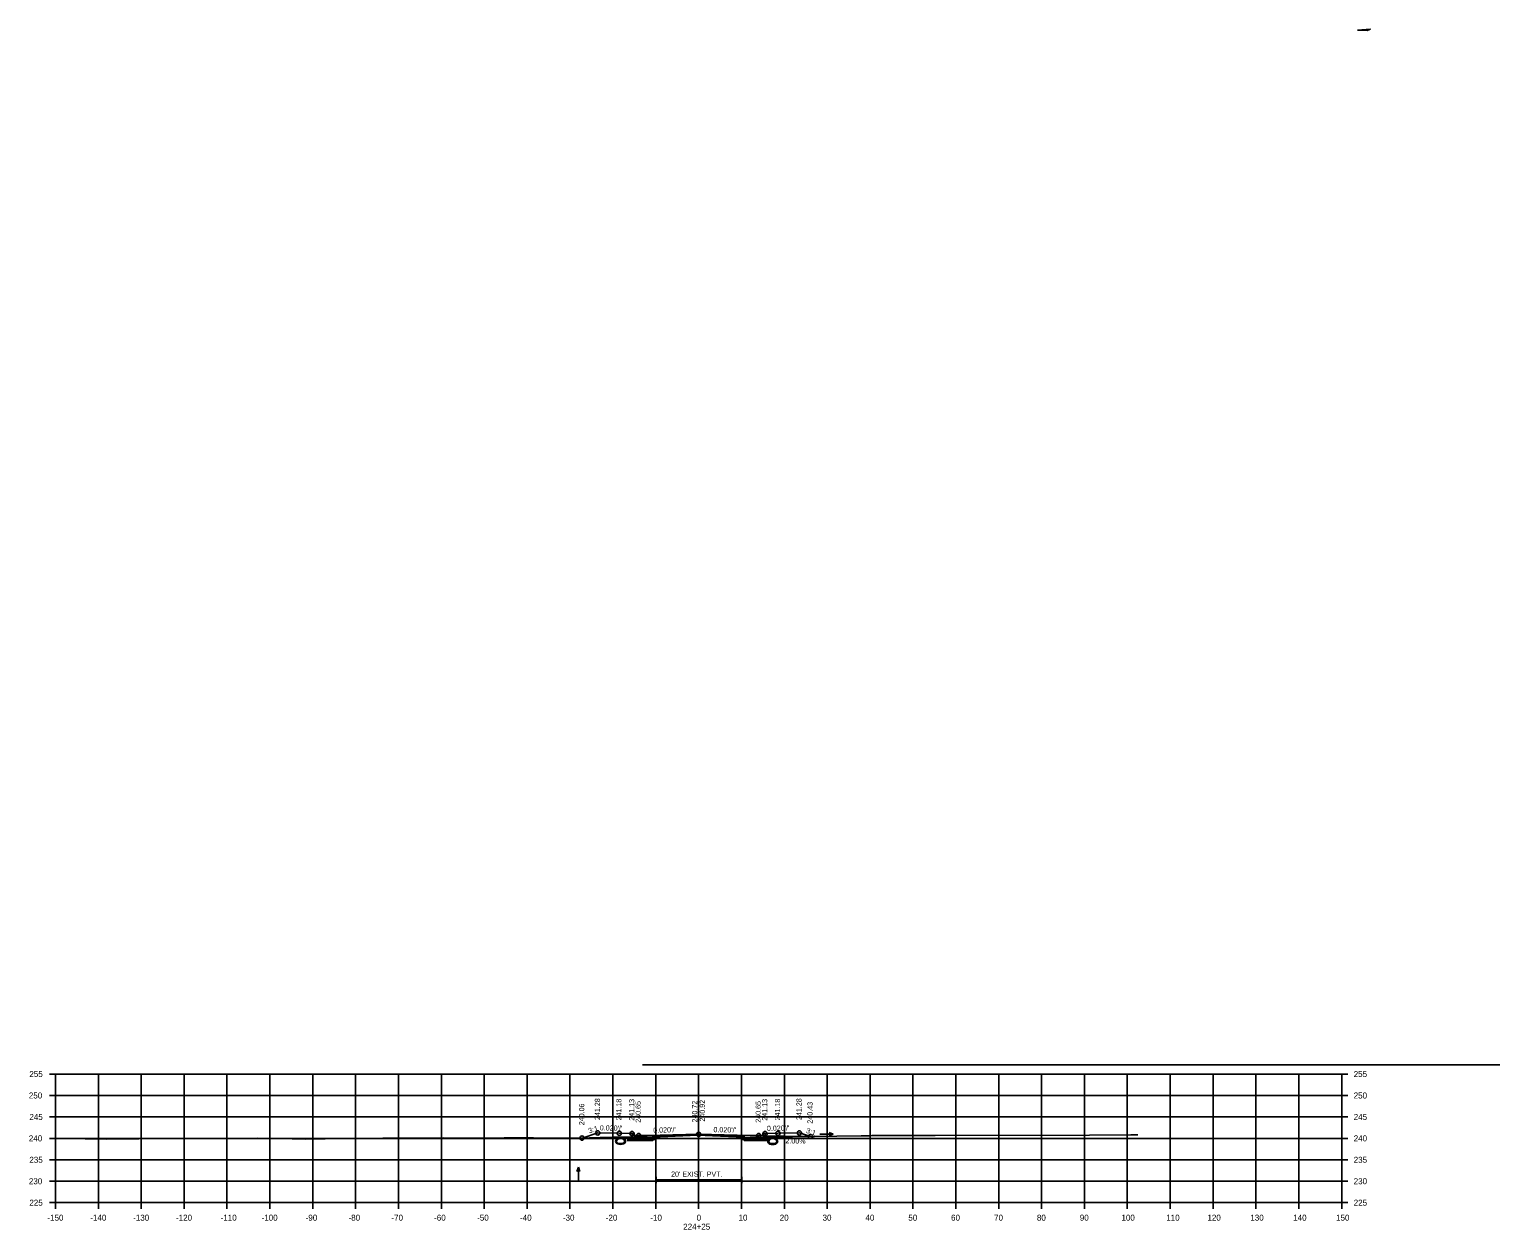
# Model space of a CAD drawing. Extents: x 1369627 to 1374022, y 380035 to 398173.
# Drawn here: x 1371577.7 to 1371918.6, y 385603.2 to 385883.3 of the extents above; entities that cross this region are included whole.
import ezdxf

# ---------------------------------------------------------------- set-up
doc = ezdxf.new("R2010")
doc.units = 0
for name, color, linetype in [('Default', 7, 'Continuous'), ('R_Alt Surface', 7, 'Continuous'), ('R_Axis', 7, 'Continuous'), ('R_Axis Annot', 7, 'Continuous'), ('R_Drive', 7, 'Continuous'), ('R_Exist Surface', 7, 'Continuous'), ('R_Fin Surface', 7, 'Continuous'), ('R_Grid', 7, 'Continuous'), ('R_No Plot', 7, 'Continuous'), ('R_Water', 7, 'Continuous'), ('R_Water Annot', 7, 'Continuous'), ('R_Xsect Elev', 7, 'Continuous'), ('R_Xsect Slope', 7, 'Continuous'), ('T_Vehicle Path Rt', 7, 'Continuous')]:
    doc.layers.add(name, color=color, linetype=linetype)

msp = doc.modelspace()

# ---------------------------------------------------------------- linework, layer by layer
at = {"layer": 'Default'}
for p, q in [((1371723.87, 385614.1), (1371723.87, 385615.6)), ((1371723.87, 385614.85), (1371743.87, 385614.85)), ((1371743.87, 385614.1), (1371743.87, 385615.6))]:
    msp.add_line(p, q, dxfattribs=at)
for points in [[(1371718.28, 385625.69), (1371718.78, 385625.69), (1371718.79, 385625.19), (1371719.79, 385625.21), (1371719.79, 385624.62), (1371718.29, 385624.59)], [(1371748.79, 385625.19), (1371748.8, 385625.69), (1371749.3, 385625.69), (1371749.29, 385624.59), (1371747.79, 385624.62), (1371747.79, 385625.21)]]:
    msp.add_lwpolyline(points, close=True, dxfattribs=at)
at = {"layer": 'R_Alt Surface'}
for points in [[(1371718.28, 385625.69), (1371718.29, 385624.59), (1371719.79, 385624.62), (1371723.79, 385624.7), (1371723.79, 385625.12), (1371733.79, 385625.32), (1371743.79, 385625.12), (1371743.79, 385624.7), (1371747.79, 385624.62), (1371749.29, 385624.59), (1371749.3, 385625.69)], [(1371718.28, 385625.67), (1371718.29, 385624.41), (1371719.79, 385624.44), (1371723.12, 385624.51), (1371723.12, 385625.09), (1371733.79, 385625.3), (1371744.43, 385625.09), (1371744.43, 385624.51), (1371747.79, 385624.44), (1371749.29, 385624.41), (1371749.3, 385625.67)]]:
    msp.add_lwpolyline(points, dxfattribs=at)
for points in [[(1371733.79, 385625.49), (1371721.79, 385625.25), (1371719.79, 385625.21), (1371719.79, 385624.62), (1371723.79, 385624.7), (1371723.79, 385625.12), (1371733.79, 385625.32), (1371743.79, 385625.12), (1371743.79, 385624.7), (1371747.79, 385624.62), (1371747.79, 385625.21), (1371745.79, 385625.25)], [(1371723.79, 385624.7), (1371719.79, 385624.62), (1371718.29, 385624.59), (1371717.29, 385624.57), (1371717.29, 385624.15), (1371723.79, 385624.28)], [(1371723.12, 385624.51), (1371719.79, 385624.44), (1371718.29, 385624.41), (1371717.29, 385624.39), (1371717.29, 385623.97), (1371723.12, 385624.09)], [(1371743.79, 385624.7), (1371747.79, 385624.62), (1371749.29, 385624.59), (1371750.29, 385624.57), (1371750.29, 385624.15), (1371743.79, 385624.28)], [(1371744.43, 385624.51), (1371747.79, 385624.44), (1371749.29, 385624.41), (1371750.29, 385624.39), (1371750.29, 385623.97), (1371744.43, 385624.09)]]:
    msp.add_lwpolyline(points, close=True, dxfattribs=at)
at = {"layer": 'R_Axis'}
for p, q in [((1371582.39, 385639.55), (1371583.79, 385639.55)), ((1371583.79, 385609.55), (1371583.79, 385639.55)), ((1371883.79, 385609.55), (1371883.79, 385639.55)), ((1371885.19, 385639.55), (1371883.79, 385639.55)), ((1371582.39, 385634.55), (1371583.79, 385634.55)), ((1371885.19, 385634.55), (1371883.79, 385634.55)), ((1371582.39, 385629.55), (1371583.79, 385629.55)), ((1371885.19, 385629.55), (1371883.79, 385629.55)), ((1371582.39, 385624.55), (1371583.79, 385624.55)), ((1371885.19, 385624.55), (1371883.79, 385624.55)), ((1371582.39, 385619.55), (1371583.79, 385619.55)), ((1371885.19, 385619.55), (1371883.79, 385619.55)), ((1371582.39, 385614.55), (1371583.79, 385614.55)), ((1371885.19, 385614.55), (1371883.79, 385614.55)), ((1371582.39, 385609.55), (1371583.79, 385609.55)), ((1371583.79, 385609.55), (1371883.79, 385609.55)), ((1371583.79, 385608.15), (1371583.79, 385609.55)), ((1371593.79, 385608.15), (1371593.79, 385609.55)), ((1371603.79, 385608.15), (1371603.79, 385609.55)), ((1371613.79, 385608.15), (1371613.79, 385609.55)), ((1371623.79, 385608.15), (1371623.79, 385609.55)), ((1371633.79, 385608.15), (1371633.79, 385609.55)), ((1371643.79, 385608.15), (1371643.79, 385609.55)), ((1371653.79, 385608.15), (1371653.79, 385609.55)), ((1371663.79, 385608.15), (1371663.79, 385609.55)), ((1371673.79, 385608.15), (1371673.79, 385609.55)), ((1371683.79, 385608.15), (1371683.79, 385609.55)), ((1371693.79, 385608.15), (1371693.79, 385609.55)), ((1371703.79, 385608.15), (1371703.79, 385609.55)), ((1371713.79, 385608.15), (1371713.79, 385609.55)), ((1371723.79, 385608.15), (1371723.79, 385609.55)), ((1371733.79, 385608.15), (1371733.79, 385609.55)), ((1371743.79, 385608.15), (1371743.79, 385609.55)), ((1371753.79, 385608.15), (1371753.79, 385609.55)), ((1371763.79, 385608.15), (1371763.79, 385609.55)), ((1371773.79, 385608.15), (1371773.79, 385609.55)), ((1371783.79, 385608.15), (1371783.79, 385609.55)), ((1371793.79, 385608.15), (1371793.79, 385609.55)), ((1371803.79, 385608.15), (1371803.79, 385609.55)), ((1371813.79, 385608.15), (1371813.79, 385609.55)), ((1371823.79, 385608.15), (1371823.79, 385609.55)), ((1371833.79, 385608.15), (1371833.79, 385609.55)), ((1371843.79, 385608.15), (1371843.79, 385609.55)), ((1371853.79, 385608.15), (1371853.79, 385609.55)), ((1371863.79, 385608.15), (1371863.79, 385609.55)), ((1371873.79, 385608.15), (1371873.79, 385609.55)), ((1371883.79, 385608.15), (1371883.79, 385609.55)), ((1371885.19, 385609.55), (1371883.79, 385609.55))]:
    msp.add_line(p, q, dxfattribs=at)
at = {"layer": 'R_Drive'}
for p, q in [((1371890.54, 385883.28), (1371887.49, 385883.08)), ((1371887.49, 385883.08), (1371889.75, 385883.01)), ((1371889.75, 385883.01), (1371890.54, 385883.28)), ((1371759.2, 385624.96), (1371748.79, 385625.17))]:
    msp.add_line(p, q, dxfattribs=at)
at = {"layer": 'R_Exist Surface'}
msp.add_lwpolyline([(1371583.79, 385624.55), (1371590.68, 385624.43), (1371595.68, 385624.4), (1371610.87, 385624.52), (1371616.91, 385624.48), (1371630.84, 385624.58), (1371638.96, 385624.45), (1371642.09, 385624.4), (1371646.72, 385624.45), (1371648.04, 385624.5), (1371648.6, 385624.5), (1371660.1, 385624.59), (1371664.55, 385624.61), (1371674.35, 385624.69), (1371675.25, 385624.6), (1371688.47, 385624.68), (1371689.95, 385624.66), (1371690.18, 385624.66), (1371695.27, 385624.64), (1371704.54, 385624.58), (1371705.84, 385624.59), (1371710.8, 385624.72), (1371713.72, 385624.81), (1371713.84, 385624.81), (1371716.64, 385624.84), (1371716.78, 385624.84), (1371716.81, 385624.84), (1371719.21, 385624.81), (1371719.37, 385624.81), (1371719.55, 385624.82), (1371720.74, 385624.82), (1371721.92, 385624.85), (1371722.93, 385624.85), (1371723.12, 385624.84), (1371730.14, 385625.12), (1371733.55, 385625.28), (1371737.02, 385625.13), (1371744.43, 385624.8), (1371745.39, 385624.72), (1371766, 385625.09), (1371771.71, 385625.13), (1371773.81, 385625.15), (1371774.23, 385625.21), (1371776.51, 385625.2), (1371788.95, 385625.21), (1371824.98, 385625.27), (1371834.58, 385625.39), (1371836.27, 385625.41)], dxfattribs=at)
at = {"layer": 'R_Fin Surface'}
msp.add_lwpolyline([(1371706.62, 385624.61), (1371710.28, 385625.83), (1371715.28, 385625.73), (1371718.28, 385625.67), (1371718.78, 385625.67), (1371718.79, 385625.17), (1371719.79, 385625.19), (1371721.79, 385625.23), (1371733.79, 385625.47), (1371745.79, 385625.23), (1371747.79, 385625.19), (1371748.79, 385625.17), (1371748.8, 385625.67), (1371749.3, 385625.67), (1371752.3, 385625.73), (1371757.3, 385625.83), (1371759.87, 385624.98)], dxfattribs=at)
at = {"layer": 'R_Grid'}
for p, q in [((1371583.79, 385639.55), (1371883.79, 385639.55)), ((1371583.79, 385609.55), (1371583.79, 385639.55)), ((1371593.79, 385609.55), (1371593.79, 385639.55)), ((1371603.79, 385609.55), (1371603.79, 385639.55)), ((1371613.79, 385609.55), (1371613.79, 385639.55)), ((1371623.79, 385609.55), (1371623.79, 385639.55)), ((1371633.79, 385609.55), (1371633.79, 385639.55)), ((1371643.79, 385609.55), (1371643.79, 385639.55)), ((1371653.79, 385609.55), (1371653.79, 385639.55)), ((1371663.79, 385609.55), (1371663.79, 385639.55)), ((1371673.79, 385609.55), (1371673.79, 385639.55)), ((1371683.79, 385609.55), (1371683.79, 385639.55)), ((1371693.79, 385609.55), (1371693.79, 385639.55)), ((1371703.79, 385609.55), (1371703.79, 385639.55)), ((1371713.79, 385609.55), (1371713.79, 385639.55)), ((1371723.79, 385609.55), (1371723.79, 385639.55)), ((1371733.79, 385609.55), (1371733.79, 385639.55)), ((1371743.79, 385609.55), (1371743.79, 385639.55)), ((1371753.79, 385609.55), (1371753.79, 385639.55)), ((1371763.79, 385609.55), (1371763.79, 385639.55)), ((1371773.79, 385609.55), (1371773.79, 385639.55)), ((1371783.79, 385609.55), (1371783.79, 385639.55)), ((1371793.79, 385609.55), (1371793.79, 385639.55)), ((1371803.79, 385609.55), (1371803.79, 385639.55)), ((1371813.79, 385609.55), (1371813.79, 385639.55)), ((1371823.79, 385609.55), (1371823.79, 385639.55)), ((1371833.79, 385609.55), (1371833.79, 385639.55)), ((1371843.79, 385609.55), (1371843.79, 385639.55)), ((1371853.79, 385609.55), (1371853.79, 385639.55)), ((1371863.79, 385609.55), (1371863.79, 385639.55)), ((1371873.79, 385609.55), (1371873.79, 385639.55)), ((1371883.79, 385609.55), (1371883.79, 385639.55)), ((1371583.79, 385634.55), (1371883.79, 385634.55)), ((1371583.79, 385629.55), (1371883.79, 385629.55)), ((1371583.79, 385624.55), (1371883.79, 385624.55)), ((1371583.79, 385619.55), (1371883.79, 385619.55)), ((1371583.79, 385614.55), (1371883.79, 385614.55)), ((1371583.79, 385609.55), (1371883.79, 385609.55))]:
    msp.add_line(p, q, dxfattribs=at)
at = {"layer": 'R_No Plot'}
msp.add_line((1371720.72, 385641.7), (1372533.33, 385641.7), dxfattribs=at)
for centre in [(1371706.62, 385624.61), (1371710.28, 385625.83), (1371715.28, 385625.73), (1371718.28, 385625.67), (1371719.79, 385625.19), (1371733.79, 385625.47), (1371747.79, 385625.19), (1371749.3, 385625.67), (1371752.3, 385625.73), (1371757.3, 385625.83), (1371759.87, 385624.98)]:
    msp.add_circle(centre, 0.5, dxfattribs=at)
at = {"layer": 'R_Water'}
for centre, radius, start, end in [((1371715.09, 385623.87), 0.646, 136.3515, 253.9529), ((1371715.6, 385623.38), 1.35, 43.6485, 136.3515), ((1371715.09, 385623.87), 0.438, 136.3515, 253.9529), ((1371715.6, 385623.38), 1.15, 43.6485, 136.3515), ((1371715.6, 385625.65), 2.5, 253.9529, 286.0471), ((1371715.6, 385625.65), 2.29, 253.9529, 286.0471), ((1371716.11, 385623.87), 0.438, 286.0471, 43.6485), ((1371716.11, 385623.87), 0.646, 286.0471, 43.6485), ((1371750.56, 385623.85), 0.646, 136.3515, 253.9529), ((1371751.08, 385623.36), 1.35, 43.6485, 136.3515), ((1371750.56, 385623.85), 0.438, 136.3515, 253.9529), ((1371751.08, 385623.36), 1.15, 43.6485, 136.3515), ((1371751.08, 385625.63), 2.5, 253.9529, 286.0471), ((1371751.08, 385625.63), 2.29, 253.9529, 286.0471), ((1371751.59, 385623.85), 0.438, 286.0471, 43.6485), ((1371751.59, 385623.85), 0.646, 286.0471, 43.6485)]:
    msp.add_arc(centre, radius, start, end, dxfattribs=at)
at = {"layer": 'R_Water Annot'}
for p, q in [((1371762.07, 385625.55), (1371765.21, 385625.55)), ((1371765.21, 385625.55), (1371764.25, 385625.9)), ((1371765.21, 385625.55), (1371764.25, 385625.2)), ((1371705.76, 385617.8), (1371705.41, 385616.84)), ((1371705.76, 385614.66), (1371705.76, 385617.8)), ((1371705.76, 385617.8), (1371706.11, 385616.84))]:
    msp.add_line(p, q, dxfattribs=at)
at = {"layer": 'R_Xsect Elev'}
msp.add_line((1371733.79, 385625.27), (1371733.79, 385635.27), dxfattribs=at)
at = {"layer": 'T_Vehicle Path Rt'}
msp.add_line((1371720.72, 385641.7), (1372533.33, 385641.7), dxfattribs=at)

# ---------------------------------------------------------------- texts
at = {"layer": 'R_Axis Annot'}
for s, height, p in [('255', 1.4, (1371577.69, 385638.85)), ('255', 1.4, (1371886.59, 385638.85)), ('250', 1.4, (1371577.57, 385633.85)), ('250', 1.4, (1371886.59, 385633.85)), ('245', 1.4, (1371577.69, 385628.85)), ('245', 1.4, (1371886.59, 385628.85)), ('240', 1.4, (1371577.57, 385623.85)), ('240', 1.4, (1371886.59, 385623.85)), ('235', 1.4, (1371577.69, 385618.85)), ('235', 1.4, (1371886.59, 385618.85)), ('230', 1.4, (1371577.57, 385613.85)), ("20' EXIST. PVT.", 1.2, (1371727.37, 385615.61)), ('230', 1.4, (1371886.59, 385613.85)), ('225', 1.4, (1371577.69, 385608.85)), ('225', 1.4, (1371886.59, 385608.85)), ('-150', 1.4, (1371581.9, 385605.35)), ('-140', 1.4, (1371591.9, 385605.35)), ('-130', 1.4, (1371601.9, 385605.35)), ('-120', 1.4, (1371611.9, 385605.35)), ('-110', 1.4, (1371622.3, 385605.35)), ('-100', 1.4, (1371631.85, 385605.35)), ('-90', 1.4, (1371642.14, 385605.35)), ('-80', 1.4, (1371652.14, 385605.35)), ('-70', 1.4, (1371662.14, 385605.35)), ('-60', 1.4, (1371672.1, 385605.35)), ('-50', 1.4, (1371682.14, 385605.35)), ('-40', 1.4, (1371692.14, 385605.35)), ('-30', 1.4, (1371702.14, 385605.35)), ('-20', 1.4, (1371712.14, 385605.35)), ('-10', 1.4, (1371722.53, 385605.35)), ('224+25', 1.4, (1371730.2, 385603.25)), ('0', 1.4, (1371733.34, 385605.35)), ('10', 1.4, (1371743.11, 385605.35)), ('20', 1.4, (1371752.71, 385605.35)), ('30', 1.4, (1371762.71, 385605.35)), ('40', 1.4, (1371772.71, 385605.35)), ('50', 1.4, (1371782.71, 385605.35)), ('60', 1.4, (1371792.68, 385605.35)), ('70', 1.4, (1371802.71, 385605.35)), ('80', 1.4, (1371812.71, 385605.35)), ('90', 1.4, (1371822.71, 385605.35)), ('100', 1.4, (1371832.42, 385605.35)), ('110', 1.4, (1371842.87, 385605.35)), ('120', 1.4, (1371852.48, 385605.35)), ('130', 1.4, (1371862.48, 385605.35)), ('140', 1.4, (1371872.48, 385605.35)), ('150', 1.4, (1371882.48, 385605.35))]:
    msp.add_text(s, height=height, dxfattribs=at).set_placement(p)
at = {"layer": 'R_Xsect Elev'}
for s, rotation, p in [('240.06', 90, (1371707.12, 385627.61)), ('241.28', 90, (1371710.78, 385628.83)), ('241.18', 90, (1371715.78, 385628.73)), ('241.13', 90, (1371718.78, 385628.67)), ('240.65', 90, (1371720.29, 385628.19)), ('240.72', 90, (1371733.49, 385628.27)), ('240.92', 90, (1371735.25, 385628.47)), ('240.65', 90, (1371748.29, 385628.19)), ('241.13', 90, (1371749.8, 385628.67)), ('241.18', 90, (1371752.8, 385628.73)), ('241.28', 90, (1371757.8, 385628.83)), ('240.43', 90, (1371760.37, 385627.98)), ('2.00%', 358.8542, (1371754.03, 385623.4))]:
    msp.add_text(s, height=1.2, rotation=rotation, dxfattribs=at).set_placement(p)
at = {"layer": 'R_Xsect Slope'}
for s, rotation, p in [('3:1', 18.4332, (1371708.3, 385625.7)), ("0.020'/'", 358.8542, (1371710.74, 385626.42)), ("0.020'/'", 1.1458, (1371723.22, 385625.86)), ("0.020'/'", 358.8542, (1371737.25, 385626)), ("0.020'/'", 1.1458, (1371749.73, 385626.28)), ('3:1', 341.5668, (1371758.75, 385625.88))]:
    msp.add_text(s, height=1.2, rotation=rotation, dxfattribs=at).set_placement(p)

doc.saveas('drawing.dxf')
